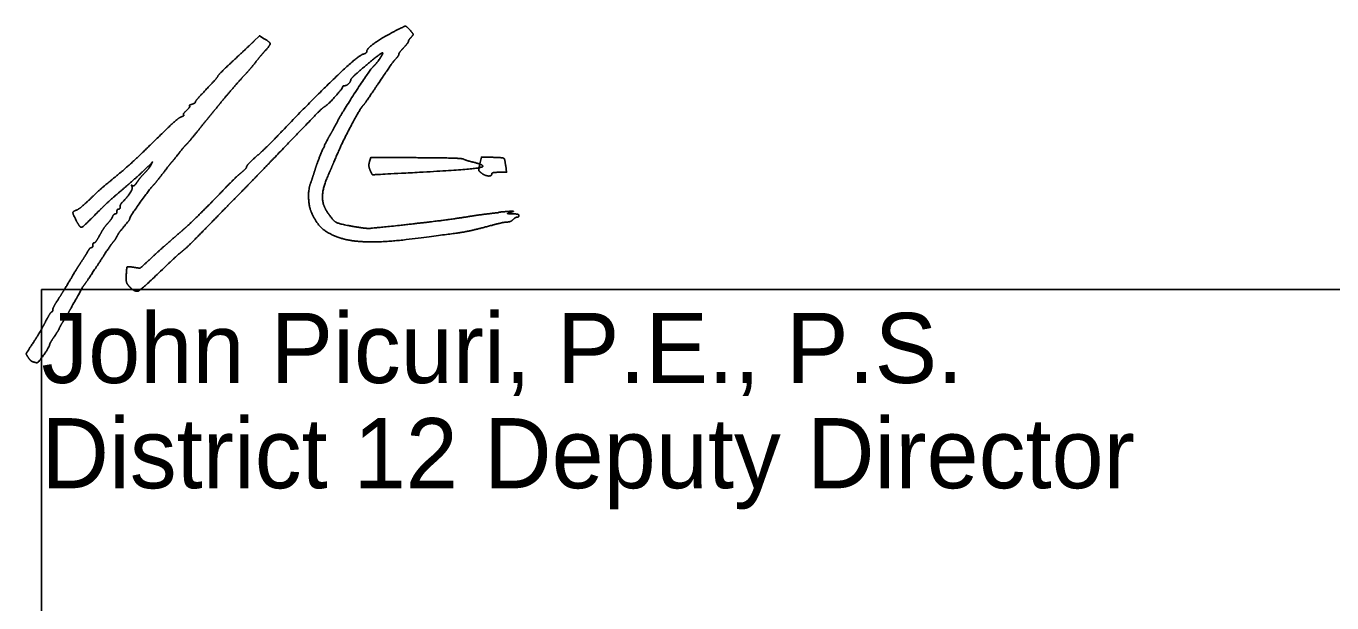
# Model space of a CAD drawing. Extents: x -59 to 82, y -3 to 49.
# Drawn here: x 25.47 to 28.078, y 5.795 to 6.947 of the extents above; entities that cross this region are included whole.
import ezdxf

# ---------------------------------------------------------------- set-up
doc = ezdxf.new("R2010")
doc.units = 0
for name, color, linetype in [('SC_Scratch1', 7, 'Continuous'), ('SH_Data', 7, 'Continuous'), ('SH_Text', 7, 'Continuous')]:
    doc.layers.add(name, color=color, linetype=linetype)

msp = doc.modelspace()

# ---------------------------------------------------------------- linework, layer by layer
at = {"layer": 'SC_Scratch1'}
msp.add_line((25.5, 1.777), (25.5, 6.4212), dxfattribs=at)
at = {"layer": 'SH_Data'}
msp.add_line((25.5, 6.4212), (29, 6.4212), dxfattribs=at)
at = {"layer": 'SH_Text'}
for p, q in [((26.1564, 6.6603), (26.1564, 6.6603)), ((26.3793, 6.6534), (26.3793, 6.6534)), ((25.675, 6.4279), (25.675, 6.4279)), ((25.484, 6.2764), (25.484, 6.2764))]:
    msp.add_line(p, q, dxfattribs=at)
for points in [[(25.9248, 6.9168), (25.9357, 6.9275), (25.9453, 6.9217)], [(26.2491, 6.6842), (26.1585, 6.6847), (26.1558, 6.6767)], [(26.4009, 6.6849), (26.3791, 6.6854), (26.3762, 6.6717)], [(25.7188, 6.6694), (25.7222, 6.6758), (25.7158, 6.6694)], [(26.4146, 6.655), (26.4294, 6.655), (26.4277, 6.6681)]]:
    msp.add_lwpolyline(points, dxfattribs=at)
for points in [[(26.2023, 6.9347), (26.2249, 6.9467), (26.23, 6.9468), (26.2397, 6.9351)], [(25.8833, 6.8776), (25.9002, 6.8934), (25.9189, 6.911), (25.9248, 6.9168)], [(25.9453, 6.9217), (25.9569, 6.9149), (25.9575, 6.9089), (25.9477, 6.8982)], [(26.1502, 6.8963), (26.1502, 6.9015), (26.1762, 6.9207), (26.2023, 6.9347)], [(26.2334, 6.9162), (26.2334, 6.9149), (26.2291, 6.9093), (26.2238, 6.9037)], [(26.2386, 6.9243), (26.2357, 6.9211), (26.2334, 6.9175), (26.2334, 6.9162)], [(26.2397, 6.9351), (26.2432, 6.931), (26.243, 6.9291), (26.2386, 6.9243)], [(25.9477, 6.8982), (25.9437, 6.8938), (25.9347, 6.8831), (25.9277, 6.8744)], [(25.9709, 6.7265), (26.0412, 6.8001), (26.1332, 6.8883), (26.142, 6.8905)], [(26.1822, 6.8932), (26.1822, 6.8954), (26.1571, 6.876), (26.1337, 6.8556)], [(26.142, 6.8905), (26.1465, 6.8916), (26.1502, 6.8942), (26.1502, 6.8963)], [(26.1648, 6.8678), (26.1693, 6.8719), (26.1822, 6.8906), (26.1822, 6.8932)], [(26.2142, 6.8908), (26.2142, 6.8893), (26.2124, 6.8862), (26.2102, 6.8837)], [(26.2238, 6.9037), (26.2185, 6.898), (26.2142, 6.8922), (26.2142, 6.8908)], [(25.8526, 6.8469), (25.8526, 6.8481), (25.8664, 6.8619), (25.8833, 6.8776)], [(25.9277, 6.8744), (25.9207, 6.8656), (25.9128, 6.8562), (25.9102, 6.8534)], [(26.0909, 6.7553), (26.1028, 6.7776), (26.1582, 6.8621), (26.1648, 6.8678)], [(26.2102, 6.8837), (26.2021, 6.8747), (26.1989, 6.8702), (26.1725, 6.831)], [(25.8302, 6.8214), (25.8425, 6.8343), (25.8526, 6.8458), (25.8526, 6.8469)], [(25.9102, 6.8534), (25.8988, 6.8413), (25.868, 6.8059), (25.8573, 6.7926)], [(26.1182, 6.8396), (26.1182, 6.8358), (26.1096, 6.8278), (26.1056, 6.8278)], [(26.1337, 6.8556), (26.1252, 6.8482), (26.1182, 6.841), (26.1182, 6.8396)], [(25.8078, 6.7955), (25.8078, 6.7969), (25.8179, 6.8085), (25.8302, 6.8214)], [(26.1021, 6.8254), (26.102, 6.8225), (26.0689, 6.7862), (26.0664, 6.7862)], [(26.1056, 6.8278), (26.1037, 6.8278), (26.1021, 6.8267), (26.1021, 6.8254)], [(26.1725, 6.831), (26.1577, 6.809), (26.1448, 6.7903), (26.1438, 6.7894)], [(25.79, 6.7784), (25.7943, 6.7823), (25.797, 6.7863), (25.7961, 6.7872)], [(25.7961, 6.7872), (25.7952, 6.7881), (25.7975, 6.7898), (25.8011, 6.7909)], [(25.8011, 6.7909), (25.8048, 6.7921), (25.8078, 6.7942), (25.8078, 6.7955)], [(25.8573, 6.7926), (25.8509, 6.7847), (25.8409, 6.7725), (25.8351, 6.7654)], [(26.0664, 6.7862), (26.0644, 6.7862), (26.0337, 6.7551), (25.964, 6.6824)], [(26.1438, 6.7894), (26.137, 6.7829), (26.0974, 6.707), (26.0846, 6.6758)], [(25.7429, 6.7341), (25.7594, 6.7503), (25.7759, 6.7644), (25.7794, 6.7656)], [(25.7794, 6.7656), (25.783, 6.7667), (25.7851, 6.7684), (25.7841, 6.7694)], [(25.7841, 6.7694), (25.7831, 6.7704), (25.7858, 6.7744), (25.79, 6.7784)], [(25.8351, 6.7654), (25.8294, 6.7584), (25.8177, 6.744), (25.8092, 6.7334)], [(25.6503, 6.6479), (25.6677, 6.6621), (25.7017, 6.6937), (25.7429, 6.7341)], [(25.8092, 6.7334), (25.8007, 6.7229), (25.7921, 6.7128), (25.7901, 6.711)], [(26.0763, 6.7286), (26.0779, 6.7313), (26.0845, 6.7433), (26.0909, 6.7553)], [(25.7901, 6.711), (25.7881, 6.7093), (25.7808, 6.7006), (25.7739, 6.6918)], [(25.9301, 6.6871), (25.941, 6.6967), (25.9594, 6.7145), (25.9709, 6.7265)], [(26.0462, 6.6582), (26.0511, 6.6746), (26.0696, 6.7176), (26.0763, 6.7286)], [(25.7739, 6.6918), (25.767, 6.683), (25.7606, 6.6751), (25.7596, 6.6742)], [(25.964, 6.6824), (25.9388, 6.6561), (25.9031, 6.6193), (25.8846, 6.6005)], [(25.9102, 6.6662), (25.9102, 6.668), (25.9191, 6.6774), (25.9301, 6.6871)], [(26.3434, 6.6814), (26.3414, 6.6827), (26.299, 6.6839), (26.2491, 6.6842)], [(26.3605, 6.6758), (26.3531, 6.6776), (26.3454, 6.6801), (26.3434, 6.6814)], [(26.4243, 6.6828), (26.4234, 6.6837), (26.4129, 6.6846), (26.4009, 6.6849)], [(26.4277, 6.6681), (26.4267, 6.6753), (26.4252, 6.6819), (26.4243, 6.6828)], [(25.7158, 6.6694), (25.704, 6.6575), (25.6815, 6.6371), (25.6574, 6.6166)], [(25.6911, 6.6351), (25.6943, 6.6399), (25.701, 6.6481), (25.7062, 6.6534)], [(25.7062, 6.6534), (25.7113, 6.6587), (25.717, 6.6659), (25.7188, 6.6694)], [(25.7428, 6.6528), (25.7345, 6.6419), (25.7258, 6.6311), (25.7235, 6.6288)], [(25.7596, 6.6742), (25.7587, 6.6733), (25.7511, 6.6637), (25.7428, 6.6528)], [(25.8689, 6.625), (25.8788, 6.6354), (25.8921, 6.6481), (25.8985, 6.6534)], [(25.8985, 6.6534), (25.9049, 6.6587), (25.9102, 6.6644), (25.9102, 6.6662)], [(26.0379, 6.6333), (26.0395, 6.6373), (26.0433, 6.6485), (26.0462, 6.6582)], [(26.0764, 6.6566), (26.0635, 6.6291), (26.0603, 6.5931), (26.0693, 6.5789)], [(26.0846, 6.6758), (26.0817, 6.6688), (26.078, 6.6601), (26.0764, 6.6566)], [(26.1558, 6.6767), (26.1543, 6.6721), (26.1545, 6.6652), (26.1564, 6.6603)], [(26.1564, 6.6603), (26.1602, 6.6502), (26.1633, 6.65), (26.2558, 6.655)], [(26.2558, 6.655), (26.3574, 6.6605), (26.3943, 6.6678), (26.3605, 6.6758)], [(26.3762, 6.6717), (26.3736, 6.6599), (26.3741, 6.6574), (26.3793, 6.6534)], [(26.3793, 6.6534), (26.3863, 6.6481), (26.3998, 6.6471), (26.3998, 6.6518)], [(26.3998, 6.6518), (26.3998, 6.6536), (26.4064, 6.655), (26.4146, 6.655)], [(25.5973, 6.6015), (25.6186, 6.6217), (25.6243, 6.6267), (25.6503, 6.6479)], [(25.6615, 6.5948), (25.6731, 6.6067), (25.6833, 6.6232), (25.6812, 6.6266)], [(25.7235, 6.6288), (25.7168, 6.6221), (25.6766, 6.5657), (25.6766, 6.563)], [(25.6812, 6.6266), (25.6798, 6.6289), (25.6801, 6.6296), (25.6821, 6.6283)], [(25.6821, 6.6283), (25.684, 6.6272), (25.688, 6.6302), (25.6911, 6.6351)], [(26.0397, 6.5746), (26.0344, 6.5866), (26.0334, 6.6219), (26.0379, 6.6333)], [(25.5704, 6.5796), (25.5736, 6.5807), (25.5857, 6.5905), (25.5973, 6.6015)], [(25.6574, 6.6166), (25.6442, 6.6054), (25.6253, 6.5881), (25.6155, 6.5782)], [(25.7846, 6.5414), (25.7973, 6.5525), (25.8429, 6.5978), (25.8689, 6.625)], [(25.8846, 6.6005), (25.8661, 6.5818), (25.8377, 6.5528), (25.8214, 6.536)], [(25.5695, 6.5589), (25.563, 6.5713), (25.5633, 6.5774), (25.5704, 6.5796)], [(25.6155, 6.5782), (25.5844, 6.5468), (25.5773, 6.5438), (25.5695, 6.5589)], [(25.6477, 6.5718), (25.6495, 6.5718), (25.651, 6.574), (25.651, 6.5766)], [(25.651, 6.5766), (25.651, 6.5793), (25.6524, 6.5814), (25.6542, 6.5814)], [(25.6542, 6.5814), (25.6559, 6.5814), (25.6574, 6.5835), (25.6574, 6.586)], [(25.6574, 6.586), (25.6574, 6.5885), (25.6592, 6.5925), (25.6615, 6.5948)], [(26.102, 6.5225), (26.0763, 6.5301), (26.0493, 6.5527), (26.0397, 6.5746)], [(26.0693, 6.5789), (26.0821, 6.5589), (26.0954, 6.5515), (26.128, 6.5461)], [(26.4062, 6.5737), (26.4106, 6.5741), (26.4142, 6.5747), (26.4142, 6.575)], [(26.4142, 6.575), (26.4142, 6.5753), (26.4214, 6.5761), (26.4302, 6.5767)], [(26.4302, 6.5767), (26.4419, 6.5776), (26.4441, 6.5771), (26.4382, 6.5752)], [(26.4382, 6.5752), (26.4309, 6.5727), (26.4313, 6.5724), (26.4422, 6.5721)], [(25.6167, 6.5296), (25.6213, 6.5381), (25.6286, 6.5487), (25.6328, 6.5533)], [(25.6328, 6.5533), (25.637, 6.5578), (25.6413, 6.5638), (25.6424, 6.5667)], [(25.6424, 6.5667), (25.6435, 6.5695), (25.6459, 6.5718), (25.6477, 6.5718)], [(25.6766, 6.563), (25.6766, 6.561), (25.6732, 6.5564), (25.6579, 6.538)], [(26.128, 6.5461), (26.1487, 6.5427), (26.1601, 6.5431), (26.2158, 6.5491)], [(26.2158, 6.5491), (26.2718, 6.5553), (26.3218, 6.5616), (26.3534, 6.5666)], [(26.3998, 6.5491), (26.3621, 6.5388), (26.3229, 6.5323), (26.2286, 6.5206)], [(26.3534, 6.5666), (26.3662, 6.5687), (26.3962, 6.5727), (26.4062, 6.5737)], [(26.4308, 6.5557), (26.4269, 6.5557), (26.413, 6.5527), (26.3998, 6.5491)], [(26.4425, 6.5606), (26.4399, 6.558), (26.4346, 6.5558), (26.4308, 6.5557)], [(26.4422, 6.5721), (26.4488, 6.572), (26.4542, 6.5704), (26.4542, 6.5686)], [(26.4508, 6.5654), (26.4489, 6.5654), (26.4452, 6.5633), (26.4425, 6.5606)], [(26.4542, 6.5686), (26.4542, 6.5669), (26.4526, 6.5654), (26.4508, 6.5654)], [(25.6057, 6.5142), (25.6072, 6.5142), (25.6121, 6.5211), (25.6167, 6.5296)], [(25.6509, 6.5268), (25.6487, 6.5225), (25.6459, 6.5183), (25.6447, 6.5174)], [(25.6579, 6.538), (25.6563, 6.5362), (25.6532, 6.5311), (25.6509, 6.5268)], [(25.7547, 6.5154), (25.7651, 6.5244), (25.7786, 6.5361), (25.7846, 6.5414)], [(25.8214, 6.536), (25.8052, 6.5192), (25.7875, 6.502), (25.7821, 6.4978)], [(26.2286, 6.5206), (26.1879, 6.5156), (26.1222, 6.5166), (26.102, 6.5225)], [(25.5803, 6.4771), (25.5849, 6.4839), (25.5905, 6.4929), (25.5928, 6.4971)], [(25.5928, 6.4971), (25.5951, 6.5012), (25.5983, 6.5046), (25.6, 6.5046)], [(25.6, 6.5046), (25.6016, 6.5046), (25.603, 6.5068), (25.603, 6.5094)], [(25.603, 6.5094), (25.603, 6.5121), (25.6042, 6.5142), (25.6057, 6.5142)], [(25.6447, 6.5174), (25.6435, 6.5165), (25.6307, 6.4978), (25.6163, 6.4758)], [(25.7166, 6.4811), (25.7271, 6.4909), (25.7443, 6.5064), (25.7547, 6.5154)], [(25.7821, 6.4978), (25.7767, 6.4936), (25.7619, 6.4803), (25.7492, 6.4681)], [(25.5484, 6.4249), (25.5654, 6.4536), (25.5731, 6.4661), (25.5803, 6.4771)], [(25.6163, 6.4758), (25.6019, 6.4538), (25.5888, 6.4343), (25.5874, 6.4324)], [(25.6858, 6.4651), (25.6965, 6.4633), (25.6989, 6.4646), (25.7166, 6.4811)], [(25.675, 6.4279), (25.6711, 6.4321), (25.6693, 6.4386), (25.6696, 6.4473)], [(25.6696, 6.4473), (25.6703, 6.4651), (25.6723, 6.4672), (25.6858, 6.4651)], [(25.7492, 6.4681), (25.7016, 6.4223), (25.6871, 6.4145), (25.675, 6.4279)], [(25.5334, 6.401), (25.5391, 6.4099), (25.5458, 6.4207), (25.5484, 6.4249)], [(25.5874, 6.4324), (25.5848, 6.4293), (25.5806, 6.4219), (25.5593, 6.3838)], [(25.523, 6.381), (25.523, 6.3831), (25.5277, 6.3921), (25.5334, 6.401)], [(25.508, 6.3558), (25.5134, 6.3664), (25.519, 6.3755), (25.5204, 6.3761)], [(25.5204, 6.3761), (25.5218, 6.3767), (25.523, 6.3789), (25.523, 6.381)], [(25.5593, 6.3838), (25.5546, 6.3755), (25.5474, 6.3633), (25.5433, 6.3567)], [(25.4836, 6.3146), (25.4915, 6.3267), (25.5025, 6.3453), (25.508, 6.3558)], [(25.5358, 6.3432), (25.5358, 6.3424), (25.5315, 6.3353), (25.5262, 6.3275)], [(25.5433, 6.3567), (25.5392, 6.3501), (25.5358, 6.3441), (25.5358, 6.3432)], [(25.4739, 6.2851), (25.4693, 6.2921), (25.4699, 6.2938), (25.4836, 6.3146)], [(25.5262, 6.3275), (25.5209, 6.3197), (25.5166, 6.3122), (25.5166, 6.3108)], [(25.5166, 6.3108), (25.5166, 6.3072), (25.4935, 6.2742), (25.4912, 6.2746)], [(25.484, 6.2764), (25.4811, 6.2772), (25.4765, 6.2811), (25.4739, 6.2851)], [(25.4912, 6.2746), (25.4902, 6.2748), (25.487, 6.2756), (25.484, 6.2764)]]:
    msp.add_open_spline(points, degree=2, dxfattribs=at)

# ---------------------------------------------------------------- texts
for s, p in [('John Picuri, P.E., P.S.', (25.5, 6.2343)), ('District 12 Deputy Director', (25.5, 6.0243))]:
    msp.add_text(s, height=0.14, dxfattribs=at).set_placement(p)

doc.saveas('drawing.dxf')
